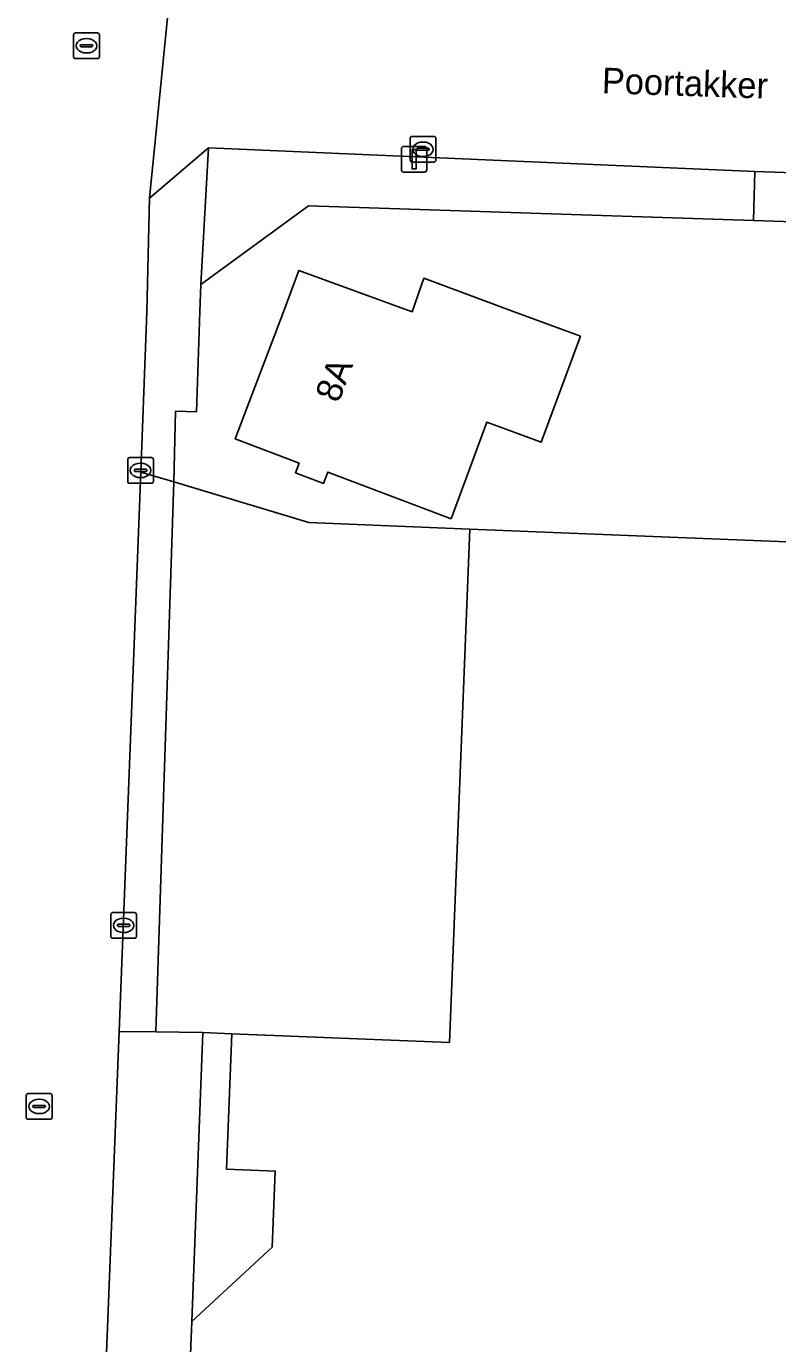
# Model space of a CAD drawing. Extents: x 161354 to 162026, y 386504 to 387460.
# Drawn here: x 161836.2 to 161865.5, y 387209.8 to 387261.1 of the extents above; entities that cross this region are included whole.
import ezdxf

# ---------------------------------------------------------------- set-up
doc = ezdxf.new("R2010")
doc.units = 0
for name, color, linetype in [('IMGEO_Erf', 7, 'Continuous'), ('IMGEO_Kolk', 7, 'Continuous'), ('IMGEO_Lichtmast', 7, 'Continuous'), ('IMGEO_Openbare_ruimte_label', 7, 'Continuous'), ('IMGEO_Pand', 7, 'Continuous'), ('IMGEO_Pand_nummerreeks', 7, 'Continuous'), ('IMGEO_Parkeervlak_open', 7, 'Continuous'), ('IMGEO_Rijbaan_lokaal_open', 7, 'Continuous'), ('IMGEO_Rioolput', 7, 'Continuous'), ('IMGEO_Voetpad_open', 7, 'Continuous')]:
    doc.layers.add(name, color=color, linetype=linetype)

msp = doc.modelspace()

# ---------------------------------------------------------------- linework, layer by layer
at = {"layer": 'IMGEO_Erf'}
for points in [[(161884.913, 387250), (161885.021, 387252.453), (161874.812, 387253.034), (161874.735, 387253.218), (161864.563, 387253.55), (161847.225, 387254.117), (161843.039, 387251.065), (161843.001, 387250), (161842.863, 387246.106), (161842.053, 387246.125), (161841.985, 387243.377), (161847.244, 387241.799), (161853.512, 387241.534), (161873.975, 387240.72), (161873.611, 387231.555), (161872.652, 387228.059), (161873.51, 387228.025), (161873.217, 387220.706), (161873.416, 387220.697), (161883.606, 387220.257)], [(161852.786, 387241.939), (161847.981, 387243.759), (161847.812, 387243.312), (161846.718, 387243.727), (161846.862, 387244.107), (161844.374, 387245.049), (161846.249, 387250), (161846.857, 387251.606), (161851.261, 387250), (161851.727, 387251.3), (161855.241, 387250), (161857.823, 387249.045), (161856.297, 387244.918), (161854.177, 387245.701)], [(161842.679, 387210.691), (161845.815, 387213.587), (161845.933, 387216.545), (161844.037, 387216.62), (161844.247, 387221.885), (161843.108, 387221.939)]]:
    msp.add_lwpolyline(points, close=True, dxfattribs=at)
at = {"layer": 'IMGEO_Kolk'}
for p, q in [((161851.264, 387256.825), (161852.116, 387256.825)), ((161851.189, 387255.899), (161851.189, 387256.751)), ((161851.448, 387256.319), (161851.448, 387256.331)), ((161851.491, 387256.368), (161851.889, 387256.368)), ((161851.677, 387256.605), (161851.702, 387256.605)), ((161851.932, 387256.331), (161851.932, 387256.319)), ((161852.19, 387256.751), (161852.19, 387255.899)), ((161852.116, 387255.825), (161851.264, 387255.825)), ((161851.886, 387256.282), (161851.488, 387256.282)), ((161851.7, 387256.045), (161851.675, 387256.045)), ((161840.185, 387243.395), (161840.185, 387244.247)), ((161840.26, 387244.321), (161841.112, 387244.321)), ((161840.673, 387244.101), (161840.698, 387244.101)), ((161841.186, 387244.247), (161841.186, 387243.395)), ((161840.444, 387243.815), (161840.444, 387243.827)), ((161840.882, 387243.778), (161840.484, 387243.778)), ((161840.487, 387243.864), (161840.885, 387243.864)), ((161840.696, 387243.541), (161840.671, 387243.541)), ((161840.928, 387243.827), (161840.928, 387243.815)), ((161841.112, 387243.321), (161840.26, 387243.321)), ((161839.601, 387226.609), (161840.453, 387226.609)), ((161839.526, 387225.683), (161839.526, 387226.535)), ((161839.785, 387226.103), (161839.785, 387226.115)), ((161840.223, 387226.066), (161839.825, 387226.066)), ((161839.828, 387226.152), (161840.226, 387226.152)), ((161840.014, 387226.389), (161840.039, 387226.389)), ((161840.269, 387226.115), (161840.269, 387226.103)), ((161840.527, 387226.535), (161840.527, 387225.683)), ((161840.453, 387225.609), (161839.601, 387225.609)), ((161840.037, 387225.829), (161840.012, 387225.829))]:
    msp.add_line(p, q, dxfattribs=at)
for points in [[(161851.264, 387256.825), (161852.116, 387256.825)], [(161851.189, 387255.899), (161851.189, 387256.751)], [(161852.19, 387256.751), (161852.19, 387255.899)], [(161852.116, 387255.825), (161851.264, 387255.825)], [(161840.185, 387243.395), (161840.185, 387244.247)], [(161840.26, 387244.321), (161841.112, 387244.321)], [(161841.186, 387244.247), (161841.186, 387243.395)], [(161841.112, 387243.321), (161840.26, 387243.321)], [(161839.601, 387226.609), (161840.453, 387226.609)], [(161839.526, 387225.683), (161839.526, 387226.535)], [(161840.527, 387226.535), (161840.527, 387225.683)], [(161840.453, 387225.609), (161839.601, 387225.609)]]:
    msp.add_lwpolyline(points, dxfattribs=at)
for centre, radius, start, end in [((161851.266, 387256.749), 0.0765, 91.552, 178.448), ((161851.266, 387256.749), 0.0765, 91.552, 178.448), ((161852.114, 387256.749), 0.0765, 1.552, 88.448), ((161852.114, 387256.749), 0.0765, 1.552, 88.448), ((161851.488, 387256.328), 0.0403, 85.8775, 175.7526), ((161851.485, 387256.318), 0.0366, 178.938, 274.7102), ((161851.889, 387256.325), 0.043, 264.8664, 352.4533), ((161851.893, 387256.33), 0.0386, 1.7309, 96.639), ((161851.266, 387255.901), 0.0765, 181.552, 268.448), ((161851.266, 387255.901), 0.0765, 181.552, 268.448), ((161852.114, 387255.901), 0.0765, 271.552, 358.448), ((161852.114, 387255.901), 0.0765, 271.552, 358.448), ((161840.262, 387244.245), 0.0765, 91.552, 178.448), ((161840.262, 387244.245), 0.0765, 91.552, 178.448), ((161841.11, 387244.245), 0.0765, 1.552, 88.448), ((161841.11, 387244.245), 0.0765, 1.552, 88.448), ((161840.484, 387243.824), 0.0403, 85.8775, 175.7526), ((161840.481, 387243.814), 0.0366, 178.938, 274.7102), ((161840.885, 387243.821), 0.043, 264.8664, 352.4533), ((161840.889, 387243.826), 0.0386, 1.7309, 96.639), ((161840.262, 387243.397), 0.0765, 181.552, 268.448), ((161840.262, 387243.397), 0.0765, 181.552, 268.448), ((161841.11, 387243.397), 0.0765, 271.552, 358.448), ((161841.11, 387243.397), 0.0765, 271.552, 358.448), ((161839.603, 387226.533), 0.0765, 91.552, 178.448), ((161839.603, 387226.533), 0.0765, 91.552, 178.448), ((161840.451, 387226.533), 0.0765, 1.552, 88.448), ((161840.451, 387226.533), 0.0765, 1.552, 88.448), ((161839.825, 387226.112), 0.0403, 85.8775, 175.7526), ((161839.822, 387226.102), 0.0366, 178.938, 274.7102), ((161840.226, 387226.109), 0.043, 264.8664, 352.4533), ((161840.23, 387226.114), 0.0386, 1.7309, 96.639), ((161839.603, 387225.685), 0.0765, 181.552, 268.448), ((161839.603, 387225.685), 0.0765, 181.552, 268.448), ((161840.451, 387225.685), 0.0765, 271.552, 358.448), ((161840.451, 387225.685), 0.0765, 271.552, 358.448)]:
    msp.add_arc(centre, radius, start, end, dxfattribs=at)
for centre, major_axis, ratio, start_param, end_param in [((161851.676, 387256.325), (-0.387, 0.002), 0.722429, 4.712389, 7.853982), ((161851.701, 387256.325), (-0.39, 0.002), 0.717154, 1.570796, 4.712389), ((161840.672, 387243.821), (-0.387, 0.002), 0.722429, 4.712389, 7.853982), ((161840.697, 387243.821), (-0.39, 0.002), 0.717154, 1.570796, 4.712389), ((161840.013, 387226.109), (-0.387, 0.002), 0.722429, 4.712389, 7.853982), ((161840.038, 387226.109), (-0.39, 0.002), 0.717154, 1.570796, 4.712389)]:
    msp.add_ellipse(centre, major_axis=major_axis, ratio=ratio, start_param=start_param, end_param=end_param, dxfattribs=at)
at = {"layer": 'IMGEO_Lichtmast'}
for p, q in [((161850.847, 387255.534), (161850.847, 387256.334)), ((161850.847, 387256.334), (161850.847, 387255.534)), ((161850.947, 387256.434), (161851.737, 387256.434)), ((161851.737, 387256.434), (161850.947, 387256.434)), ((161851.837, 387256.334), (161851.837, 387255.534)), ((161851.837, 387255.534), (161851.837, 387256.334)), ((161851.737, 387255.434), (161850.947, 387255.434)), ((161850.947, 387255.434), (161851.737, 387255.434))]:
    msp.add_line(p, q, dxfattribs=at)
msp.add_lwpolyline([(161851.267, 387256.309), (161851.417, 387256.309), (161851.417, 387255.559), (161851.267, 387255.559), (161851.267, 387256.309)], dxfattribs=at)
for centre, start, end in [((161850.947, 387256.334), 90, 180), ((161850.947, 387256.334), 90, 180), ((161851.737, 387256.334), 0, 90), ((161851.737, 387256.334), 360, 90), ((161850.947, 387255.534), 180, 270), ((161850.947, 387255.534), 180, 270), ((161851.737, 387255.534), 270, 0), ((161851.737, 387255.534), 270, 0)]:
    msp.add_arc(centre, 0.1, start, end, dxfattribs=at)
at = {"layer": 'IMGEO_Pand'}
for points in [[(161852.786, 387241.939), (161854.177, 387245.701), (161856.297, 387244.918), (161857.823, 387249.045), (161855.241, 387250), (161851.727, 387251.3), (161851.261, 387250), (161846.857, 387251.606), (161846.249, 387250), (161844.374, 387245.049), (161846.862, 387244.107), (161846.718, 387243.727), (161847.812, 387243.312), (161847.981, 387243.759)], [(161873.416, 387220.697), (161873.217, 387220.706), (161873.51, 387228.025), (161872.652, 387228.059), (161873.611, 387231.555), (161873.975, 387240.72), (161853.512, 387241.534), (161852.716, 387221.548), (161844.247, 387221.885), (161844.037, 387216.62), (161845.933, 387216.545), (161845.815, 387213.587), (161842.679, 387210.691), (161842.272, 387200.466), (161843.407, 387200.421), (161843.166, 387194.372), (161845.666, 387191.665), (161872.208, 387190.609)]]:
    msp.add_lwpolyline(points, close=True, dxfattribs=at)
at = {"layer": 'IMGEO_Parkeervlak_open'}
msp.add_lwpolyline([(161841.275, 387221.964), (161843.108, 387221.939), (161844.247, 387221.885), (161852.716, 387221.548), (161853.512, 387241.534), (161847.244, 387241.799), (161841.985, 387243.377)], close=True, dxfattribs=at)
at = {"layer": 'IMGEO_Rijbaan_lokaal_open'}
for points in [[(161840.936, 387250), (161841.037, 387254.414), (161842.09, 387264.973)], [(161888.158, 387261.83), (161887.482, 387261.902), (161881.596, 387262.058), (161877.679, 387262.194), (161844.289, 387263.355), (161844.379, 387264.884), (161842.09, 387264.973), (161841.037, 387254.414), (161843.331, 387256.379), (161864.623, 387255.452), (161874.877, 387255.102), (161882.359, 387254.775)], [(161838.296, 387184.064), (161838.671, 387191.942), (161839.011, 387200.583), (161839.846, 387221.983), (161840.693, 387243.752), (161840.936, 387250)]]:
    msp.add_lwpolyline(points, dxfattribs=at)
at = {"layer": 'IMGEO_Rioolput'}
for p, q in [((161838.079, 387259.926), (161838.079, 387260.778)), ((161838.154, 387260.852), (161839.006, 387260.852)), ((161838.567, 387260.632), (161838.592, 387260.632)), ((161839.08, 387260.778), (161839.08, 387259.926)), ((161838.338, 387260.346), (161838.338, 387260.358)), ((161838.776, 387260.309), (161838.378, 387260.309)), ((161838.381, 387260.395), (161838.779, 387260.395)), ((161838.59, 387260.072), (161838.565, 387260.072)), ((161838.822, 387260.358), (161838.822, 387260.346)), ((161839.006, 387259.852), (161838.154, 387259.852)), ((161836.235, 387218.634), (161836.235, 387219.486)), ((161836.31, 387219.56), (161837.162, 387219.56)), ((161837.236, 387219.486), (161837.236, 387218.634)), ((161836.494, 387219.054), (161836.494, 387219.066)), ((161836.932, 387219.017), (161836.534, 387219.017)), ((161836.537, 387219.103), (161836.935, 387219.103)), ((161836.723, 387219.34), (161836.748, 387219.34)), ((161836.978, 387219.066), (161836.978, 387219.054)), ((161837.162, 387218.56), (161836.31, 387218.56)), ((161836.746, 387218.78), (161836.721, 387218.78))]:
    msp.add_line(p, q, dxfattribs=at)
for points in [[(161838.079, 387259.926), (161838.079, 387260.778)], [(161838.154, 387260.852), (161839.006, 387260.852)], [(161839.08, 387260.778), (161839.08, 387259.926)], [(161839.006, 387259.852), (161838.154, 387259.852)], [(161836.235, 387218.634), (161836.235, 387219.486)], [(161836.31, 387219.56), (161837.162, 387219.56)], [(161837.236, 387219.486), (161837.236, 387218.634)], [(161837.162, 387218.56), (161836.31, 387218.56)]]:
    msp.add_lwpolyline(points, dxfattribs=at)
for centre, radius, start, end in [((161838.156, 387260.776), 0.0765, 91.552, 178.448), ((161838.156, 387260.776), 0.0765, 91.552, 178.448), ((161839.004, 387260.776), 0.0765, 1.552, 88.448), ((161839.004, 387260.776), 0.0765, 1.552, 88.448), ((161838.156, 387259.928), 0.0765, 181.552, 268.448), ((161838.156, 387259.928), 0.0765, 181.552, 268.448), ((161838.378, 387260.355), 0.0403, 85.8775, 175.7526), ((161838.375, 387260.345), 0.0366, 178.938, 274.7102), ((161838.779, 387260.352), 0.043, 264.8664, 352.4533), ((161838.783, 387260.357), 0.0386, 1.7309, 96.639), ((161839.004, 387259.928), 0.0765, 271.552, 358.448), ((161839.004, 387259.928), 0.0765, 271.552, 358.448), ((161836.312, 387219.484), 0.0765, 91.552, 178.448), ((161836.312, 387219.484), 0.0765, 91.552, 178.448), ((161837.16, 387219.484), 0.0765, 1.552, 88.448), ((161837.16, 387219.484), 0.0765, 1.552, 88.448), ((161836.534, 387219.063), 0.0403, 85.8775, 175.7526), ((161836.531, 387219.053), 0.0366, 178.938, 274.7102), ((161836.935, 387219.06), 0.043, 264.8664, 352.4533), ((161836.939, 387219.065), 0.0386, 1.7309, 96.639), ((161836.312, 387218.636), 0.0765, 181.552, 268.448), ((161836.312, 387218.636), 0.0765, 181.552, 268.448), ((161837.16, 387218.636), 0.0765, 271.552, 358.448), ((161837.16, 387218.636), 0.0765, 271.552, 358.448)]:
    msp.add_arc(centre, radius, start, end, dxfattribs=at)
for centre, major_axis, ratio, start_param, end_param in [((161838.566, 387260.352), (-0.387, 0.002), 0.722429, 4.712389, 7.853982), ((161838.591, 387260.352), (-0.39, 0.002), 0.717154, 1.570796, 4.712389), ((161836.722, 387219.06), (-0.387, 0.002), 0.722429, 4.712389, 7.853982), ((161836.747, 387219.06), (-0.39, 0.002), 0.717154, 1.570796, 4.712389)]:
    msp.add_ellipse(centre, major_axis=major_axis, ratio=ratio, start_param=start_param, end_param=end_param, dxfattribs=at)
at = {"layer": 'IMGEO_Voetpad_open'}
for points in [[(161843.001, 387250), (161843.039, 387251.065), (161843.331, 387256.379), (161841.037, 387254.414), (161840.936, 387250), (161840.693, 387243.752), (161841.985, 387243.377), (161842.053, 387246.125), (161842.863, 387246.106)], [(161864.623, 387255.452), (161843.331, 387256.379), (161843.039, 387251.065), (161847.225, 387254.117), (161864.563, 387253.55)], [(161874.877, 387255.102), (161864.623, 387255.452), (161864.563, 387253.55), (161874.735, 387253.218), (161874.812, 387253.034)], [(161841.985, 387243.377), (161840.693, 387243.752), (161839.846, 387221.983), (161841.275, 387221.964)], [(161839.846, 387221.983), (161839.011, 387200.583), (161842.272, 387200.466), (161842.679, 387210.691), (161843.108, 387221.939), (161841.275, 387221.964)]]:
    msp.add_lwpolyline(points, close=True, dxfattribs=at)

# ---------------------------------------------------------------- texts
at = {"layer": 'IMGEO_Openbare_ruimte_label'}
msp.add_text('Poortakker', height=1, rotation=358.108, dxfattribs=at).set_placement((161858.647, 387258.506))
at = {"layer": 'IMGEO_Pand_nummerreeks'}
msp.add_text('8A', height=1, rotation=69.2594, dxfattribs=at).set_placement((161848.399, 387246.413))

doc.saveas('drawing.dxf')
